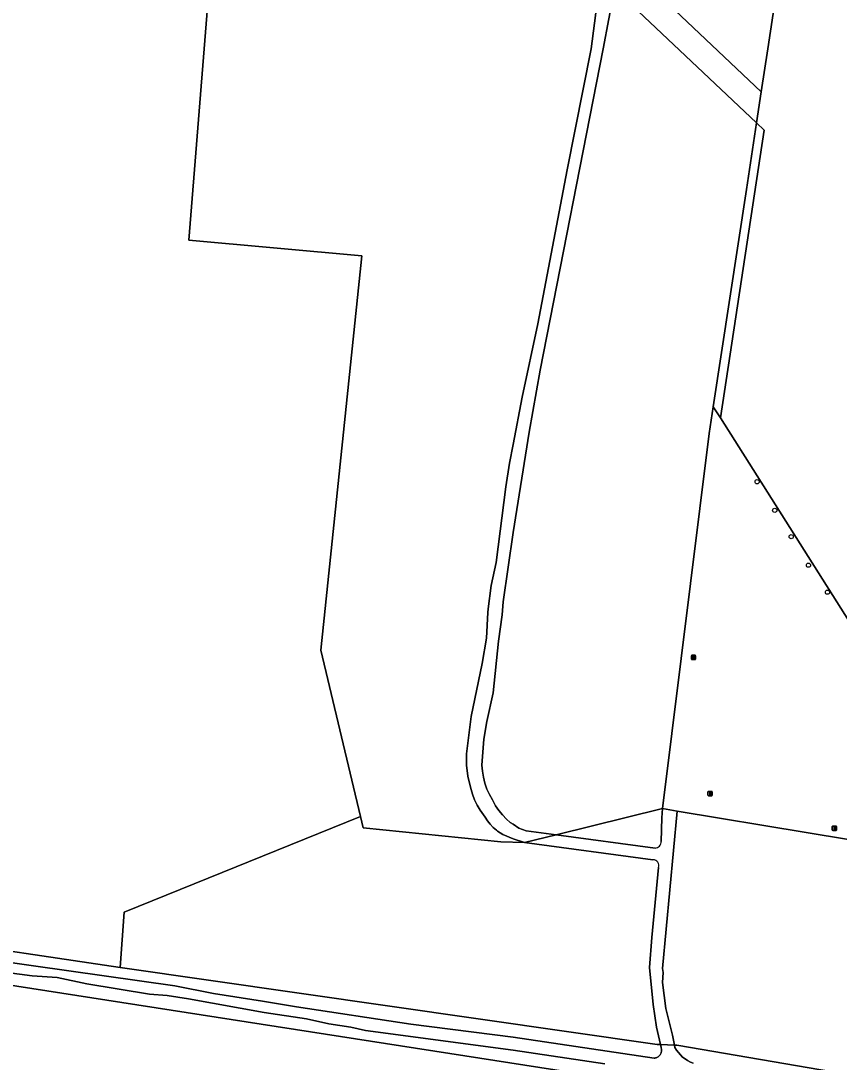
# Model space of a CAD drawing. Extents: x 162722 to 165104, y 384719 to 386284.
# Drawn here: x 163886.4 to 164075.2, y 385766.1 to 386006.4 of the extents above; entities that cross this region are included whole.
import ezdxf

# ---------------------------------------------------------------- set-up
doc = ezdxf.new("R2010")
doc.units = 0
for name, color, linetype in [('IMGEO_Boom', 7, 'Continuous'), ('IMGEO_Gemengd_bos', 7, 'Continuous'), ('IMGEO_Grasland_overig', 7, 'Continuous'), ('IMGEO_Groenvoorziening', 7, 'Continuous'), ('IMGEO_Hek', 7, 'Continuous'), ('IMGEO_Lichtmast', 7, 'Continuous'), ('IMGEO_Loofbos', 7, 'Continuous'), ('IMGEO_Voetpad_halfverhard', 7, 'Continuous'), ('IMGEO_Voetpad_onverhard', 7, 'Continuous')]:
    doc.layers.add(name, color=color, linetype=linetype)

msp = doc.modelspace()

# ---------------------------------------------------------------- linework, layer by layer
at = {"layer": 'IMGEO_Boom'}
for centre in [(164056.3, 385900.07), (164060.36, 385893.46), (164064.15, 385887.38), (164068.14, 385880.81), (164072.52, 385874.58)]:
    msp.add_circle(centre, 0.489, dxfattribs=at)
at = {"layer": 'IMGEO_Gemengd_bos'}
for points in [[(163863.87, 385794.75), (163909.35, 385788), (163910.29, 385800.71), (163964.79, 385822.8), (163955.64, 385861.21), (163965.11, 385952.2), (163925.23, 385955.78), (163933.07, 386053.83), (163931.27, 386058.32), (163948.98, 386061.82), (163947.3, 386064.59), (163944.15, 386068.95), (163931.28, 386083.48), (163922.87, 386088.02), (163920.08, 386091.02), (163917.22, 386094.41), (163912.13, 386097.74), (163908.09, 386100.4), (163901.09, 386106.05), (163892.35, 386112.79), (163885.51, 386117.71)], [(163933.07, 386053.83), (163925.23, 385955.78), (163965.11, 385952.2), (163955.64, 385861.21), (163964.79, 385822.8), (163965.4, 385820.21), (163997.21, 385817), (164002.62, 385816.81), (164000, 385817.67), (163997.64, 385818.67), (163996.4, 385819.42), (163996.15, 385819.62), (163995.41, 385820.28), (163994.73, 385821.01), (163994.12, 385821.8), (163993.58, 385822.63), (163993.15, 385823.16), (163992.37, 385824.27), (163991.69, 385825.44), (163991.12, 385826.67), (163990.66, 385827.94), (163990.15, 385829.58), (163989.58, 385832.1), (163989.23, 385834.65), (163989.24, 385837.27), (163990.33, 385845.92), (163992.85, 385858.13), (163993.89, 385863.95), (163994.17, 385869.92), (163994.23, 385870.74), (163994.93, 385876.12), (163996.1, 385881.42), (163998.34, 385898.89), (163999.15, 385904.34), (164000, 385908.64), (164002.12, 385919.59), (164005.69, 385936.53), (164012.49, 385972.08), (164018, 386000), (164019.31, 386010.03)], [(164021.73, 386023.71), (164057.24, 385990.07), (164058.75, 386000), (164060.63, 386012.29)], [(164034.13, 385817.08), (164034.29, 385822.5), (164034.48, 385824.64), (164009.93, 385818.61), (164032.74, 385815.52)], [(164032.27, 385812.84), (164002.62, 385816.81), (163997.21, 385817), (163965.4, 385820.21), (163964.79, 385822.8), (163910.29, 385800.71), (163909.35, 385788), (164033.23, 385770.19), (164033.99, 385770.16), (164033.12, 385774.17), (164032.29, 385779.42), (164031.45, 385787.95), (164031.97, 385794.88), (164033.55, 385811.01)]]:
    msp.add_lwpolyline(points, dxfattribs=at)
for points in [[(164183.93, 385748.78), (164178.72, 385767.31), (164164.11, 385799.14), (164155.67, 385810.48), (164150.28, 385809.14), (164141.36, 385809.3), (164131.86, 385810.38), (164118.92, 385810.93), (164113.31, 385811.31), (164112.95, 385811.34), (164105.64, 385813.03), (164097.33, 385814.23), (164037.87, 385824.08), (164034.49, 385787.77), (164034.64, 385786.79), (164034.49, 385784.51), (164035.27, 385778.48), (164036.78, 385772.38), (164037.23, 385770.03), (164037.78, 385770.01), (164178.24, 385746)], [(163863.68, 385787.03), (163863.43, 385785.56), (163862.85, 385776.29), (163862.09, 385750), (163861.8, 385742.33), (163862.21, 385732.96), (163861.71, 385730.04), (163861.55, 385729.51), (163878.52, 385726.55), (164050.71, 385661.61), (164032.57, 385750), (164030.73, 385758.97), (164031.72, 385759.36), (164031.39, 385760.98)]]:
    msp.add_lwpolyline(points, close=True, dxfattribs=at)
for centre, radius, start, end in [((164032.76, 385816.9), 1.38, 269.1879, 7.513), ((164032.23, 385811.44), 1.4, 342.0706, 87.9767)]:
    msp.add_arc(centre, radius, start, end, dxfattribs=at)
at = {"layer": 'IMGEO_Grasland_overig'}
msp.add_lwpolyline([(164056.14, 385982.87), (164057.24, 385990.07), (164021.73, 386023.71), (164022.91, 386022.13), (164023.6, 386019.83), (164023.81, 386016.25), (164023.38, 386013.9)], close=True, dxfattribs=at)
for points in [[(164021.2, 385765.75), (164000, 385768.89), (163965.96, 385773.43), (163962.58, 385774.18), (163957.48, 385774.98), (163952.33, 385776.08), (163942.58, 385777.57), (163925.1, 385780.77), (163920.22, 385781.5), (163916.14, 385781.82), (163901.66, 385784.2), (163894.84, 385785.64), (163889.07, 385786.06), (163876.16, 385787.7), (163867.05, 385789.77), (163863, 385790.94), (163854.99, 385793.25), (163855.13, 385792.31), (163861.87, 385790.49), (163862.96, 385790.03), (163863.9, 385789.65), (163863.89, 385788.33), (163863.68, 385787.03), (164031.39, 385760.98)], [(164178.24, 385746), (164037.78, 385770.01), (164037.23, 385770.03), (164037.33, 385769.5), (164037.7, 385768.89), (164038.12, 385768.32), (164038.59, 385767.79), (164039.11, 385767.3), (164039.67, 385766.86), (164040.26, 385766.48), (164040.89, 385766.14), (164041.54, 385765.87)]]:
    msp.add_lwpolyline(points, dxfattribs=at)
at = {"layer": 'IMGEO_Groenvoorziening'}
for points in [[(164060.63, 386012.29), (164058.75, 386000), (164057.24, 385990.07), (164056.14, 385982.87), (164057.91, 385981.19), (164047.81, 385914.79), (164113.31, 385811.31)], [(163872.07, 385790.82), (163889.36, 385788.32), (163921.99, 385783.74), (163930.86, 385781.95), (163942.19, 385780.23), (163950.04, 385778.89), (163976.4, 385774.92), (164000, 385771.86), (164032.54, 385767.05), (164032.7, 385767.07), (164032.86, 385767.1), (164033.02, 385767.14), (164033.17, 385767.2), (164033.31, 385767.27), (164033.45, 385767.36), (164033.58, 385767.46), (164033.7, 385767.56), (164033.81, 385767.68), (164033.91, 385767.81), (164034, 385767.95), (164034.08, 385768.09), (164034.14, 385768.24), (164034.19, 385768.39), (164034.22, 385768.55), (164034.24, 385768.71), (164034.25, 385768.88), (164034.24, 385769.04), (164034.21, 385769.2), (164034.18, 385769.35), (164034.14, 385769.49), (164033.99, 385770.16), (164033.23, 385770.19), (163909.35, 385788), (163863.87, 385794.75)]]:
    msp.add_lwpolyline(points, dxfattribs=at)
for points in [[(164047.81, 385914.79), (164057.91, 385981.19), (164056.14, 385982.87), (164053.81, 385967.53), (164046.18, 385917.36)], [(164047.81, 385914.79), (164046.18, 385917.36), (164045.24, 385911.21), (164034.48, 385824.64), (164037.87, 385824.08), (164097.33, 385814.23), (164105.64, 385813.03), (164112.95, 385811.34), (164113.31, 385811.31)]]:
    msp.add_lwpolyline(points, close=True, dxfattribs=at)
at = {"layer": 'IMGEO_Hek'}
for points in [[(164057.24, 385990.07), (164058.75, 386000), (164060.63, 386012.29)], [(164057.24, 385990.07), (164056.14, 385982.87)], [(164056.14, 385982.87), (164053.81, 385967.53), (164046.18, 385917.36)], [(164046.18, 385917.36), (164045.24, 385911.21), (164034.48, 385824.64)], [(164047.81, 385914.79), (164046.18, 385917.36)], [(164113.31, 385811.31), (164047.81, 385914.79)]]:
    msp.add_lwpolyline(points, dxfattribs=at)
at = {"layer": 'IMGEO_Lichtmast'}
for p, q in [((164041.13, 385859.12), (164041.13, 385859.92)), ((164041.13, 385859.92), (164041.13, 385859.12)), ((164041.23, 385860.02), (164042.01, 385860.02)), ((164042.01, 385860.02), (164041.23, 385860.02)), ((164042.11, 385859.92), (164042.11, 385859.12)), ((164042.11, 385859.12), (164042.11, 385859.92)), ((164042.01, 385859.02), (164041.23, 385859.02)), ((164041.23, 385859.02), (164042.01, 385859.02)), ((164045.05, 385828.6), (164045.84, 385828.6)), ((164045.84, 385828.6), (164045.05, 385828.6)), ((164044.95, 385827.7), (164044.95, 385828.5)), ((164044.95, 385828.5), (164044.95, 385827.7)), ((164045.84, 385827.6), (164045.05, 385827.6)), ((164045.05, 385827.6), (164045.84, 385827.6)), ((164045.94, 385828.5), (164045.94, 385827.7)), ((164045.94, 385827.7), (164045.94, 385828.5)), ((164073.64, 385819.69), (164073.64, 385820.49)), ((164073.64, 385820.49), (164073.64, 385819.69)), ((164073.74, 385820.59), (164074.53, 385820.59)), ((164074.53, 385820.59), (164073.74, 385820.59)), ((164074.53, 385819.59), (164073.74, 385819.59)), ((164073.74, 385819.59), (164074.53, 385819.59)), ((164074.63, 385820.49), (164074.63, 385819.69)), ((164074.63, 385819.69), (164074.63, 385820.49))]:
    msp.add_line(p, q, dxfattribs=at)
for points in [[(164041.54, 385859.9), (164041.7, 385859.9), (164041.7, 385859.15), (164041.54, 385859.15), (164041.54, 385859.9)], [(164045.37, 385828.47), (164045.52, 385828.47), (164045.52, 385827.72), (164045.37, 385827.72), (164045.37, 385828.47)], [(164074.06, 385820.47), (164074.21, 385820.47), (164074.21, 385819.72), (164074.06, 385819.72), (164074.06, 385820.47)]]:
    msp.add_lwpolyline(points, dxfattribs=at)
for centre, start, end in [((164041.23, 385859.92), 90, 180), ((164041.23, 385859.92), 90, 180), ((164042.01, 385859.92), 0, 90), ((164042.01, 385859.92), 360, 90), ((164041.23, 385859.12), 180, 270), ((164041.23, 385859.12), 180, 270), ((164042.01, 385859.12), 270, 0), ((164042.01, 385859.12), 270, 0), ((164045.05, 385828.5), 90, 180), ((164045.05, 385828.5), 90, 180), ((164045.84, 385828.5), 0, 90), ((164045.84, 385828.5), 360, 90), ((164045.05, 385827.7), 180, 270), ((164045.05, 385827.7), 180, 270), ((164045.84, 385827.7), 270, 0), ((164045.84, 385827.7), 270, 0), ((164073.74, 385820.49), 90, 180), ((164073.74, 385820.49), 90, 180), ((164073.74, 385819.69), 180, 270), ((164073.74, 385819.69), 180, 270), ((164074.53, 385820.49), 0, 90), ((164074.53, 385820.49), 360, 90), ((164074.53, 385819.69), 270, 0), ((164074.53, 385819.69), 270, 0)]:
    msp.add_arc(centre, 0.1, start, end, dxfattribs=at)
at = {"layer": 'IMGEO_Loofbos'}
msp.add_lwpolyline([(164023.38, 386013.9), (164020.79, 386000), (164006.25, 385925.84), (164003.71, 385911.53), (164000, 385888.35), (163997.71, 385872.37), (163997.49, 385869.35), (163996.65, 385863.28), (163995.37, 385851.32), (163993.93, 385844.73), (163993.29, 385840.66), (163992.82, 385834.65), (163992.91, 385833.24), (163993.14, 385831.85), (163993.48, 385830.48), (163993.95, 385829.14), (163994.53, 385827.86), (163995.23, 385826.63), (163995.33, 385826.47), (163995.98, 385825.3), (163996.72, 385824.2), (163997.56, 385823.16), (163998.49, 385822.21), (163999.36, 385821.45), (164000, 385821.03), (164001.36, 385820.12), (164003.05, 385819.54), (164009.93, 385818.61), (164034.48, 385824.64), (164045.24, 385911.21), (164046.18, 385917.36), (164053.81, 385967.53), (164056.14, 385982.87)], close=True, dxfattribs=at)
at = {"layer": 'IMGEO_Voetpad_halfverhard'}
for points in [[(164041.54, 385765.87), (164040.89, 385766.14), (164040.26, 385766.48), (164039.67, 385766.86), (164039.11, 385767.3), (164038.59, 385767.79), (164038.12, 385768.32), (164037.7, 385768.89), (164037.33, 385769.5), (164037.23, 385770.03), (164033.99, 385770.16), (164034.14, 385769.49), (164034.18, 385769.35), (164034.21, 385769.2), (164034.24, 385769.04), (164034.25, 385768.88), (164034.24, 385768.71), (164034.22, 385768.55), (164034.19, 385768.39), (164034.14, 385768.24), (164034.08, 385768.09), (164034, 385767.95), (164033.91, 385767.81), (164033.81, 385767.68), (164033.7, 385767.56), (164033.58, 385767.46), (164033.45, 385767.36), (164033.31, 385767.27), (164033.17, 385767.2), (164033.02, 385767.14), (164032.86, 385767.1), (164032.7, 385767.07), (164032.54, 385767.05), (164000, 385771.86), (163976.4, 385774.92), (163950.04, 385778.89), (163942.19, 385780.23), (163930.86, 385781.95), (163921.99, 385783.74), (163889.36, 385788.32), (163872.07, 385790.82)], [(163876.16, 385787.7), (163889.07, 385786.06), (163894.84, 385785.64), (163901.66, 385784.2), (163916.14, 385781.82), (163920.22, 385781.5), (163925.1, 385780.77), (163942.58, 385777.57), (163952.33, 385776.08), (163957.48, 385774.98), (163962.58, 385774.18), (163965.96, 385773.43), (164000, 385768.89), (164021.2, 385765.75)]]:
    msp.add_lwpolyline(points, dxfattribs=at)
at = {"layer": 'IMGEO_Voetpad_onverhard'}
for points in [[(164019.31, 386010.03), (164018, 386000), (164012.49, 385972.08), (164005.69, 385936.53), (164002.12, 385919.59), (164000, 385908.64), (163999.15, 385904.34), (163998.34, 385898.89), (163996.1, 385881.42), (163994.93, 385876.12), (163994.23, 385870.74), (163994.17, 385869.92), (163993.89, 385863.95), (163992.85, 385858.13), (163990.33, 385845.92), (163989.24, 385837.27), (163989.23, 385834.65), (163989.58, 385832.1), (163990.15, 385829.58), (163990.66, 385827.94), (163991.12, 385826.67), (163991.69, 385825.44), (163992.37, 385824.27), (163993.15, 385823.16), (163993.58, 385822.63), (163994.12, 385821.8), (163994.73, 385821.01), (163995.41, 385820.28), (163996.15, 385819.62), (163996.4, 385819.42), (163997.64, 385818.67), (164000, 385817.67), (164002.62, 385816.81), (164009.93, 385818.61), (164003.05, 385819.54), (164001.36, 385820.12), (164000, 385821.03), (163999.36, 385821.45), (163998.49, 385822.21), (163997.56, 385823.16), (163996.72, 385824.2), (163995.98, 385825.3), (163995.33, 385826.47), (163995.23, 385826.63), (163994.53, 385827.86), (163993.95, 385829.14), (163993.48, 385830.48), (163993.14, 385831.85), (163992.91, 385833.24), (163992.82, 385834.65), (163993.29, 385840.66), (163993.93, 385844.73), (163995.37, 385851.32), (163996.65, 385863.28), (163997.49, 385869.35), (163997.71, 385872.37), (164000, 385888.35), (164003.71, 385911.53), (164006.25, 385925.84), (164020.79, 386000), (164023.38, 386013.9)], [(164033.55, 385811.01), (164031.97, 385794.88), (164031.45, 385787.95), (164032.29, 385779.42), (164033.12, 385774.17), (164033.99, 385770.16), (164037.23, 385770.03), (164036.78, 385772.38), (164035.27, 385778.48), (164034.49, 385784.51), (164034.64, 385786.79), (164034.49, 385787.77), (164037.87, 385824.08)], [(164037.87, 385824.08), (164034.48, 385824.64), (164034.29, 385822.5), (164034.13, 385817.08)], [(164032.74, 385815.52), (164009.93, 385818.61), (164002.62, 385816.81), (164032.27, 385812.84)]]:
    msp.add_lwpolyline(points, dxfattribs=at)
for centre, radius, start, end in [((164032.76, 385816.9), 1.38, 269.1879, 7.513), ((164032.23, 385811.44), 1.4, 342.0706, 87.9767)]:
    msp.add_arc(centre, radius, start, end, dxfattribs=at)

doc.saveas('drawing.dxf')
